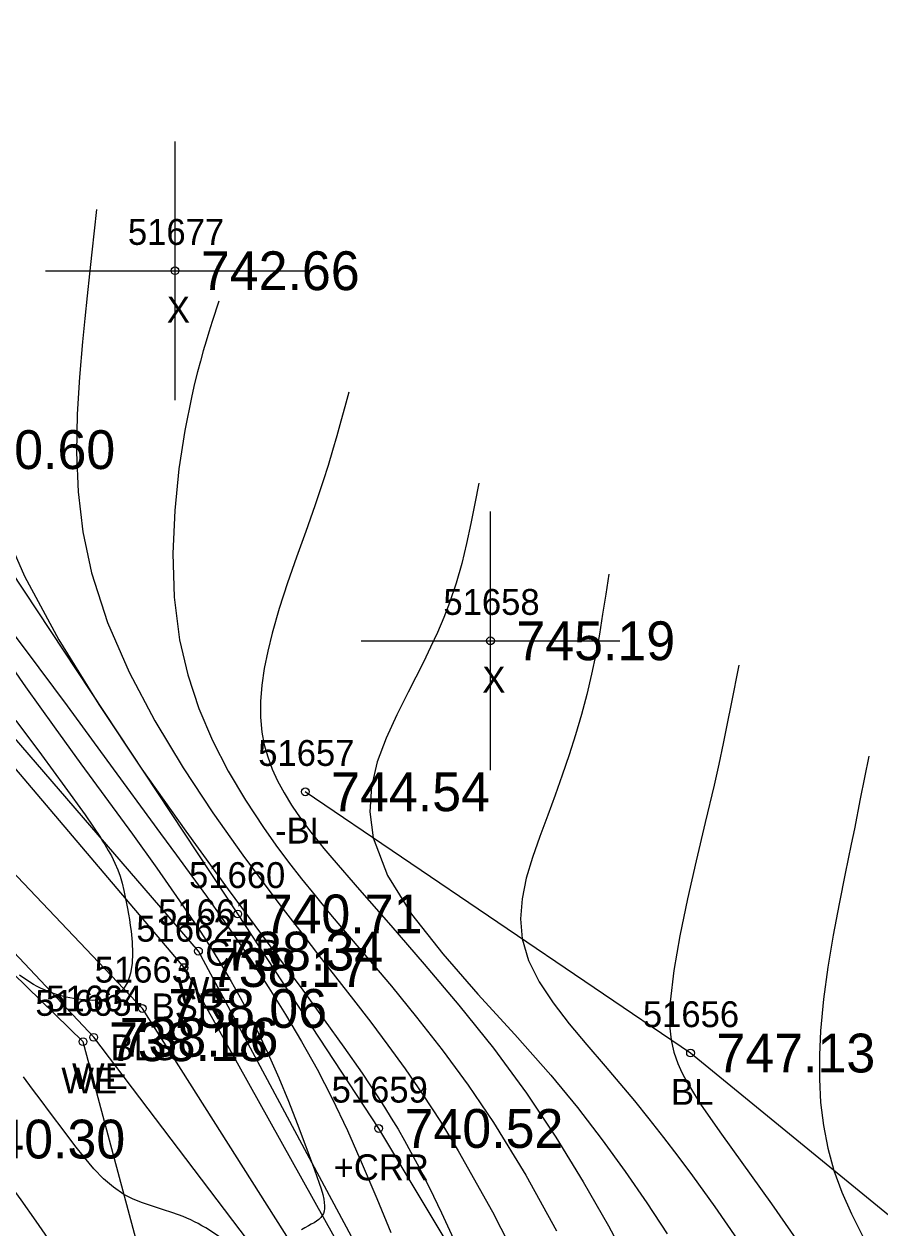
# Model space of a CAD drawing. Extents: x 1378535 to 1380697, y 997729 to 1000024.
# Drawn here: x 1379874.83 to 1379907.89, y 998887.65 to 998934.16 of the extents above; entities that cross this region are included whole.
import ezdxf

# ---------------------------------------------------------------- set-up
doc = ezdxf.new("R2010")
doc.units = 0
for name, color, linetype in [('RD_DTM_BkLn1', 7, 'Continuous'), ('RD_DTM_BkLn2', 7, 'Continuous'), ('RD_DTM_BkLn_txCode', 7, 'Continuous'), ('RD_DTM_Major1', 7, 'Continuous'), ('RD_DTM_Minor1', 7, 'Continuous'), ('RD_EX_H2O', 7, 'Continuous'), ('RD_EX_H2O_txCode', 7, 'Continuous'), ('RD_EX_Misc', 7, 'Continuous'), ('RD_EX_Misc_txCode', 7, 'Continuous'), ('RD_EX_TX_H2O_ELEV', 7, 'Continuous'), ('RD_EX_TX_Misc_ELEV', 7, 'Continuous'), ('RD_SMD_Locator', 7, 'Continuous')]:
    doc.layers.add(name, color=color, linetype=linetype)

msp = doc.modelspace()

# ---------------------------------------------------------------- linework, layer by layer
at = {"layer": 'RD_DTM_BkLn1'}
for points in [[(1380069.494, 998763.848), (1380063.849, 998771.801), (1380055.685, 998789.009), (1380046.97, 998791.391), (1380041.083, 998789.113), (1380026.367, 998796.632), (1380010.681, 998805.255), (1379998.761, 998803.758), (1379975.745, 998804.783), (1379927.549, 998831.825), (1379913.976, 998838.724), (1379907.176, 998844.661), (1379906.64, 998853.643), (1379899.037, 998859.818), (1379893.834, 998874.259), (1379889.362, 998880.409), (1379879.396, 998896.13), (1379864.401, 998911.924), (1379857.767, 998920.384), (1379839.603, 998931.53), (1379815.916, 998947.525), (1379774.763, 998980.586), (1379757.71, 998996.541), (1379750.233, 999010.437)], [(1379918.272, 998874.802), (1379909.924, 998886.751), (1379900.574, 998894.408), (1379885.689, 998904.502)]]:
    msp.add_lwpolyline(points, dxfattribs=at)
at = {"layer": 'RD_DTM_BkLn2'}
for points in [[(1380068.669, 998773.353), (1380055.416, 998791.262), (1380046.405, 998792.892), (1380040.759, 998790.306), (1380029.119, 998801.125), (1380010.691, 998809.061), (1379998.75, 998804.999), (1379976.167, 998807.09), (1379928.643, 998833.57), (1379917.605, 998843.988), (1379907.907, 998846.129), (1379909.914, 998856.179), (1379900.219, 998860.675), (1379897.268, 998867.755), (1379895.377, 998874.668), (1379890.561, 998880.572), (1379881.005, 998897.711), (1379867.047, 998914.158), (1379841.508, 998933.617), (1379816.848, 998950.286), (1379776.874, 998982.461), (1379760.159, 998998.029), (1379755.456, 999017.171)], [(1380079.28, 998746.894), (1380064.652, 998760.82), (1380056.238, 998766.854), (1380048.323, 998775.295), (1380040.023, 998781.877), (1380038.299, 998783.41), (1380023.024, 998795.05), (1380008.825, 998801.508), (1379998.414, 998801.494), (1379975.099, 998802.38), (1379926.598, 998830), (1379913.62, 998838.305), (1379906.017, 998842.599), (1379898.104, 998859.034), (1379896.968, 998860.105), (1379892.086, 998872.241), (1379888.823, 998880.103), (1379877.516, 998895.016), (1379862.887, 998910.551), (1379839.307, 998931.091), (1379814.312, 998944.238), (1379771.727, 998979.433), (1379755.659, 998994.851), (1379748.702, 999008.829)]]:
    msp.add_lwpolyline(points, dxfattribs=at)
at = {"layer": 'RD_DTM_Major1'}
for points in [[(1379892.389, 998916.425), (1379892.242, 998915.644), (1379892.089, 998914.865), (1379891.921, 998914.09), (1379891.733, 998913.321), (1379891.516, 998912.559), (1379891.264, 998911.806), (1379891.041, 998911.23), (1379890.797, 998910.658), (1379890.533, 998910.087), (1379890.254, 998909.513), (1379889.962, 998908.934), (1379889.662, 998908.347), (1379889.221, 998907.475), (1379888.81, 998906.578), (1379888.471, 998905.656), (1379888.246, 998904.707), (1379888.178, 998903.73), (1379888.309, 998902.725), (1379888.869, 998901.272), (1379889.799, 998899.773), (1379890.997, 998898.24), (1379892.361, 998896.685), (1379893.788, 998895.119), (1379895.178, 998893.554), (1379896.211, 998892.302), (1379897.165, 998891.06), (1379898.05, 998889.832), (1379898.88, 998888.619), (1379899.664, 998887.425)], [(1379873.195, 998912.199), (1379874.861, 998910.001), (1379876.484, 998907.82), (1379878.027, 998905.724), (1379880.102, 998902.893), (1379880.719, 998902.05), (1379881.306, 998901.243), (1379881.869, 998900.463), (1379882.412, 998899.7), (1379882.94, 998898.945), (1379883.624, 998897.94), (1379884.287, 998896.927), (1379884.929, 998895.9), (1379885.547, 998894.854), (1379886.142, 998893.782), (1379886.711, 998892.679), (1379887.314, 998891.41), (1379887.891, 998890.109), (1379888.448, 998888.793), (1379888.991, 998887.477)], [(1379875.868, 998887.075), (1379875.296, 998887.912), (1379874.713, 998888.733), (1379874.12, 998889.543), (1379873.513, 998890.347), (1379872.891, 998891.151), (1379872.252, 998891.961), (1379871.29, 998893.158), (1379870.291, 998894.374), (1379869.258, 998895.608), (1379868.192, 998896.854), (1379867.097, 998898.111), (1379865.974, 998899.374), (1379864.791, 998900.673), (1379863.574, 998901.942), (1379862.312, 998903.149), (1379860.999, 998904.261), (1379859.624, 998905.246), (1379858.18, 998906.07), (1379856.811, 998906.659), (1379855.4, 998907.12), (1379853.969, 998907.481), (1379852.539, 998907.774)]]:
    msp.add_lwpolyline(points, dxfattribs=at)
at = {"layer": 'RD_DTM_Minor1'}
for points in [[(1379877.625, 998926.996), (1379877.442, 998925.355), (1379877.352, 998924.52), (1379877.261, 998923.667), (1379877.172, 998922.79), (1379877.084, 998921.883), (1379876.964, 998920.521), (1379876.876, 998919.096), (1379876.849, 998917.617), (1379876.912, 998916.096), (1379877.094, 998914.543), (1379877.424, 998912.967), (1379878.049, 998911.042), (1379878.884, 998909.126), (1379879.876, 998907.244), (1379880.973, 998905.422), (1379882.123, 998903.685), (1379883.275, 998902.058), (1379884.022, 998901.044), (1379884.749, 998900.079), (1379885.463, 998899.15), (1379886.166, 998898.245), (1379886.862, 998897.353), (1379887.557, 998896.46), (1379888.217, 998895.602), (1379888.881, 998894.718), (1379889.549, 998893.794), (1379890.224, 998892.815), (1379890.908, 998891.766), (1379891.601, 998890.634), (1379892.919, 998888.279), (1379894.228, 998885.723)], [(1379882.344, 998923.452), (1379882.091, 998922.671), (1379882.027, 998922.467), (1379881.961, 998922.257), (1379881.854, 998921.908), (1379881.746, 998921.538), (1379881.635, 998921.144), (1379881.524, 998920.725), (1379881.413, 998920.277), (1379881.302, 998919.799), (1379881.036, 998918.467), (1379880.807, 998916.975), (1379880.643, 998915.371), (1379880.574, 998913.704), (1379880.629, 998912.021), (1379880.836, 998910.373), (1379881.152, 998909.015), (1379881.583, 998907.718), (1379882.109, 998906.481), (1379882.713, 998905.302), (1379883.374, 998904.182), (1379884.074, 998903.12), (1379884.553, 998902.442), (1379885.044, 998901.783), (1379885.547, 998901.135), (1379886.065, 998900.492), (1379886.599, 998899.844), (1379887.153, 998899.187), (1379888.064, 998898.115), (1379889.014, 998896.988), (1379889.991, 998895.796), (1379890.982, 998894.528), (1379891.976, 998893.172), (1379892.961, 998891.718), (1379894.206, 998889.684), (1379895.397, 998887.544)], [(1379887.366, 998919.939), (1379887.217, 998919.38), (1379887.065, 998918.82), (1379886.908, 998918.256), (1379886.744, 998917.685), (1379886.569, 998917.105), (1379886.381, 998916.514), (1379886.054, 998915.549), (1379885.705, 998914.561), (1379885.349, 998913.564), (1379885.003, 998912.569), (1379884.683, 998911.587), (1379884.406, 998910.629), (1379884.236, 998909.94), (1379884.103, 998909.271), (1379884.01, 998908.623), (1379883.962, 998907.996), (1379883.962, 998907.39), (1379884.015, 998906.806), (1379884.105, 998906.321), (1379884.236, 998905.848), (1379884.407, 998905.382), (1379884.619, 998904.919), (1379884.87, 998904.456), (1379885.16, 998903.986), (1379885.374, 998903.668), (1379885.606, 998903.344), (1379885.856, 998903.012), (1379886.123, 998902.67), (1379886.408, 998902.317), (1379886.712, 998901.951), (1379887.782, 998900.708), (1379888.988, 998899.334), (1379890.284, 998897.847), (1379891.623, 998896.261), (1379892.956, 998894.592), (1379894.237, 998892.857), (1379895.374, 998891.157), (1379896.426, 998889.438), (1379897.401, 998887.726), (1379898.306, 998886.049)], [(1379873.809, 998915.17), (1379874.84, 998912.834), (1379876.171, 998910.378), (1379877.714, 998907.872), (1379879.378, 998905.382), (1379881.075, 998902.978), (1379882.715, 998900.727), (1379883.738, 998899.34), (1379884.697, 998898.045), (1379885.59, 998896.833), (1379886.419, 998895.697), (1379887.183, 998894.631), (1379887.883, 998893.626), (1379888.182, 998893.183), (1379888.47, 998892.749), (1379888.746, 998892.319), (1379889.013, 998891.891), (1379889.272, 998891.461), (1379889.523, 998891.026), (1379890.011, 998890.133), (1379890.484, 998889.204), (1379890.948, 998888.238), (1379891.41, 998887.233)], [(1379897.412, 998912.911), (1379897.297, 998912.137), (1379897.178, 998911.363), (1379897.05, 998910.589), (1379896.909, 998909.814), (1379896.75, 998909.04), (1379896.57, 998908.265), (1379896.364, 998907.485), (1379896.134, 998906.705), (1379895.885, 998905.925), (1379895.619, 998905.146), (1379895.342, 998904.369), (1379895.055, 998903.594), (1379894.749, 998902.777), (1379894.464, 998901.966), (1379894.226, 998901.162), (1379894.063, 998900.368), (1379894.001, 998899.587), (1379894.067, 998898.82), (1379894.315, 998897.98), (1379894.724, 998897.156), (1379895.26, 998896.342), (1379895.887, 998895.533), (1379896.572, 998894.723), (1379897.279, 998893.905), (1379897.845, 998893.237), (1379898.407, 998892.557), (1379898.965, 998891.863), (1379899.523, 998891.151), (1379900.083, 998890.419), (1379900.647, 998889.663), (1379901.513, 998888.467), (1379902.381, 998887.218)], [(1379873.77, 998910.146), (1379874.886, 998908.563), (1379875.988, 998907.012), (1379877.019, 998905.587), (1379879.012, 998902.859), (1379879.951, 998901.556), (1379880.836, 998900.295), (1379881.654, 998899.076), (1379882.065, 998898.435), (1379882.454, 998897.803), (1379882.823, 998897.177), (1379883.173, 998896.554), (1379883.506, 998895.931), (1379883.822, 998895.304), (1379884.261, 998894.371), (1379884.666, 998893.445), (1379885.037, 998892.544), (1379885.372, 998891.688), (1379885.672, 998890.897), (1379886.043, 998889.901), (1379886.141, 998889.632), (1379886.228, 998889.384), (1379886.302, 998889.156), (1379886.361, 998888.947), (1379886.404, 998888.757), (1379886.424, 998888.629), (1379886.433, 998888.511), (1379886.431, 998888.402), (1379886.417, 998888.302), (1379886.389, 998888.211), (1379886.347, 998888.129), (1379886.286, 998888.05), (1379886.211, 998887.979), (1379886.123, 998887.913), (1379886.026, 998887.852), (1379885.921, 998887.792), (1379885.812, 998887.732), (1379885.676, 998887.655), (1379885.541, 998887.572)], [(1379902.434, 998909.397), (1379902.142, 998907.899), (1379901.99, 998907.138), (1379901.831, 998906.364), (1379901.661, 998905.571), (1379901.48, 998904.755), (1379901.144, 998903.316), (1379900.793, 998901.838), (1379900.455, 998900.365), (1379900.157, 998898.936), (1379899.926, 998897.595), (1379899.791, 998896.382), (1379899.775, 998896.114), (1379899.768, 998895.856), (1379899.768, 998895.608), (1379899.778, 998895.368), (1379899.796, 998895.137), (1379899.825, 998894.916), (1379899.871, 998894.676), (1379899.929, 998894.445), (1379900, 998894.22), (1379900.085, 998893.998), (1379900.182, 998893.777), (1379900.291, 998893.555), (1379900.388, 998893.373), (1379900.493, 998893.188), (1379900.606, 998892.999), (1379900.726, 998892.805), (1379900.854, 998892.605), (1379900.989, 998892.399), (1379901.768, 998891.269), (1379903.698, 998888.576), (1379904.756, 998887.063)], [(1379874.504, 998907.261), (1379875.497, 998905.924), (1379876.405, 998904.69), (1379877.18, 998903.608), (1379877.774, 998902.734), (1379877.861, 998902.598), (1379877.94, 998902.471), (1379878.013, 998902.35), (1379878.08, 998902.236), (1379878.142, 998902.127), (1379878.198, 998902.023), (1379878.335, 998901.75), (1379878.444, 998901.492), (1379878.534, 998901.237), (1379878.61, 998900.974), (1379878.678, 998900.69), (1379878.746, 998900.372), (1379878.784, 998900.186), (1379878.822, 998899.988), (1379878.86, 998899.78), (1379878.896, 998899.564), (1379878.929, 998899.341), (1379878.958, 998899.114), (1379878.998, 998898.69), (1379879.014, 998898.269), (1379878.997, 998897.865), (1379878.939, 998897.492), (1379878.834, 998897.163), (1379878.672, 998896.892), (1379878.443, 998896.687), (1379878.16, 998896.549), (1379877.835, 998896.47), (1379877.481, 998896.443), (1379877.11, 998896.459), (1379876.736, 998896.51), (1379876.592, 998896.537), (1379876.449, 998896.569), (1379876.309, 998896.604), (1379876.17, 998896.643), (1379876.035, 998896.685), (1379875.902, 998896.73), (1379875.753, 998896.786), (1379875.608, 998896.846), (1379875.466, 998896.912), (1379875.325, 998896.983), (1379875.185, 998897.06), (1379875.044, 998897.143), (1379874.648, 998897.411)], [(1379907.457, 998905.883), (1379907.133, 998904.225), (1379906.904, 998903.074), (1379906.782, 998902.473), (1379906.551, 998901.35), (1379906.315, 998900.175), (1379906.088, 998898.963), (1379905.883, 998897.73), (1379905.716, 998896.491), (1379905.599, 998895.263), (1379905.552, 998894.325), (1379905.55, 998893.403), (1379905.599, 998892.497), (1379905.704, 998891.607), (1379905.872, 998890.733), (1379906.108, 998889.876), (1379906.416, 998889.03), (1379906.788, 998888.19), (1379907.211, 998887.346)], [(1379882.378, 998887.307), (1379881.841, 998887.655), (1379881.698, 998887.738), (1379881.553, 998887.817), (1379881.408, 998887.891), (1379881.263, 998887.961), (1379881.118, 998888.026), (1379880.972, 998888.087), (1379880.573, 998888.236), (1379880.177, 998888.366), (1379879.786, 998888.489), (1379879.405, 998888.619), (1379879.036, 998888.767), (1379878.683, 998888.947), (1379878.278, 998889.222), (1379877.892, 998889.554), (1379877.52, 998889.938), (1379877.154, 998890.368), (1379876.785, 998890.835), (1379876.408, 998891.334), (1379875.805, 998892.142), (1379875.485, 998892.57), (1379875.15, 998893.016), (1379874.798, 998893.483)]]:
    msp.add_lwpolyline(points, dxfattribs=at)
at = {"layer": 'RD_EX_H2O'}
for points in [[(1379888.525, 998891.494), (1379883.08, 998899.783), (1379871.212, 998917.722), (1379860.107, 998928.34), (1379842.702, 998935.059), (1379819.014, 998951.946), (1379778.759, 998983.844), (1379769.782, 998992.99), (1379769.222, 999003.144)], [(1380070.621, 998774.633), (1380055.416, 998791.262), (1380053.724, 998791.967), (1380046.405, 998792.892), (1380043.626, 998791.979), (1380040.398, 998791.019), (1380029.23, 998801.494), (1380010.575, 998809.953), (1379999.064, 998806.017), (1379976.33, 998808.61), (1379928.894, 998834.283), (1379918.79, 998846.238), (1379910.283, 998856.591), (1379904.931, 998863.621), (1379897.769, 998868.2), (1379895.816, 998874.908), (1379890.915, 998880.907), (1379881.561, 998898.346), (1379867.26, 998914.916), (1379841.927, 998933.998)], [(1380077.687, 998746.386), (1380063.222, 998759.989), (1380055.551, 998765.988), (1380047.884, 998774.43), (1380047.297, 998774.724), (1380039.375, 998781.355), (1380008.706, 998800.487), (1379998.259, 998801.388), (1379975.291, 998801.511), (1379998.259, 998801.388), (1379975.291, 998801.511), (1379924.847, 998829.301), (1379911.985, 998838.17), (1379905.662, 998841.812), (1379901.08, 998848.931), (1379897.442, 998858.696), (1379895.563, 998859.46), (1379891.099, 998862.456), (1379885.945, 998867.363), (1379882.039, 998876.422), (1379877.103, 998894.846), (1379861.306, 998910.256), (1379835.533, 998927.591)], [(1380108.189, 998741.589), (1380085.378, 998754.286), (1380077.645, 998768.896), (1380071.453, 998775.863), (1380057.354, 998791.791), (1380046.587, 998794.093), (1380040.905, 998791.763), (1380029.705, 998802.496), (1380010.231, 998811.955), (1379998.501, 998809.16), (1379976.765, 998811.574), (1379935.013, 998837.057), (1379921.054, 998848.528), (1379916.07, 998853.807), (1379913.795, 998858.542), (1379906.262, 998864.932), (1379899.149, 998873.757), (1379888.525, 998891.494)]]:
    msp.add_lwpolyline(points, dxfattribs=at)
at = {"layer": 'RD_EX_Misc'}
for p, q in [((1379880.656, 998919.633), (1379880.656, 998929.633)), ((1379875.656, 998924.633), (1379885.656, 998924.633)), ((1379892.844, 998905.337), (1379892.844, 998915.337)), ((1379887.844, 998910.337), (1379897.844, 998910.337))]:
    msp.add_line(p, q, dxfattribs=at)
at = {"layer": 'RD_SMD_Locator'}
for centre in [(1379880.656, 998924.633), (1379892.844, 998910.337), (1379885.689, 998904.502), (1379883.08, 998899.783), (1379881.561, 998898.346), (1379881.005, 998897.711), (1379879.396, 998896.13), (1379877.516, 998895.016), (1379877.103, 998894.846), (1379900.574, 998894.408), (1379888.525, 998891.494)]:
    msp.add_circle(centre, 0.15, dxfattribs=at)

# ---------------------------------------------------------------- texts
at = {"layer": 'RD_DTM_BkLn_txCode'}
for s, p in [('51657', (1379883.87, 998905.502)), ('-BL', (1379884.524, 998902.502)), ('51662', (1379879.162, 998898.711)), ('51663', (1379877.553, 998897.13)), ('BSR', (1379879.753, 998895.711)), ('51656', (1379898.731, 998895.408)), ('BLS', (1379878.168, 998894.13)), ('BL', (1379899.818, 998892.408))]:
    msp.add_text(s, height=1, dxfattribs=at).set_placement(p)
at = {"layer": 'RD_EX_H2O_txCode'}
for s, p in [('51660', (1379881.198, 998900.783)), ('51661', (1379880.002, 998899.346)), ('CRR', (1379881.828, 998897.783)), ('WE', (1379880.722, 998896.346)), ('51664', (1379875.673, 998896.016)), ('51665', (1379875.26, 998895.846)), ('WE', (1379876.264, 998892.846)), ('WE', (1379876.677, 998893.016)), ('51659', (1379886.706, 998892.494)), ('+CRR', (1379886.785, 998889.494))]:
    msp.add_text(s, height=1, dxfattribs=at).set_placement(p)
at = {"layer": 'RD_EX_Misc_txCode'}
for s, p in [('51677', (1379878.837, 998925.633)), ('X', (1379880.341, 998922.633)), ('51658', (1379891.025, 998911.337)), ('X', (1379892.529, 998908.337))]:
    msp.add_text(s, height=1, dxfattribs=at).set_placement(p)
at = {"layer": 'RD_EX_TX_H2O_ELEV'}
for s, p in [('740.60', (1379872.212, 998916.972)), ('740.71', (1379884.08, 998899.033)), ('738.34', (1379882.561, 998897.596)), ('738.18', (1379878.103, 998894.096)), ('738.16', (1379878.516, 998894.266)), ('740.52', (1379889.525, 998890.744)), ('740.30', (1379872.598, 998890.334))]:
    msp.add_text(s, height=1.5, dxfattribs=at).set_placement(p)
at = {"layer": 'RD_EX_TX_Misc_ELEV'}
for s, p in [('742.66', (1379881.656, 998923.883)), ('745.19', (1379893.844, 998909.587)), ('744.54', (1379886.689, 998903.752)), ('738.17', (1379882.005, 998896.961)), ('738.06', (1379880.396, 998895.38)), ('747.13', (1379901.574, 998893.658))]:
    msp.add_text(s, height=1.5, dxfattribs=at).set_placement(p)

doc.saveas('drawing.dxf')
